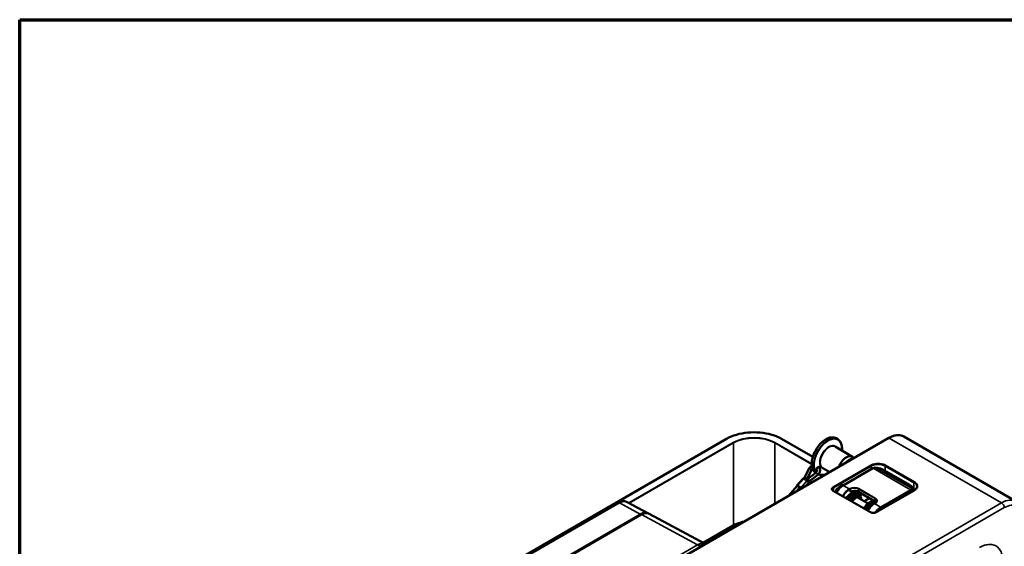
# Model space of a CAD drawing. Header units: millimetres. Extents: x 50 to 3176, y 50 to 2109.
# Tile 374 of 656: x 50 to 555, y 1839 to 2109. Entities that reach past the tile are written whole.
import ezdxf

# ---------------------------------------------------------------- set-up
doc = ezdxf.new("R2010")
doc.units = ezdxf.units.MM
doc.header["$LTSCALE"] = 10
for name, color, linetype, lineweight in [('Border (ISO)', 7, 'Continuous', 70), ('Visible (ISO)', 7, 'Continuous', 50), ('Visible Narrow (ISO)', 7, 'Continuous', 35)]:
    doc.layers.add(name, color=color, linetype=linetype, lineweight=lineweight)

# ---------------------------------------------------------------- blocks, each defined once
blk = doc.blocks.new('Borders Chauvet_A')
at = {"layer": 'Border (ISO)'}
for p, q in [((5, 210.9), (274.4, 210.9)), ((5, 5), (5, 210.9))]:
    blk.add_line(p, q, dxfattribs=at)

msp = doc.modelspace()

# ---------------------------------------------------------------- linework, layer by layer
at = {"layer": 'Visible (ISO)'}
for p, q in [((151.5347, 1743.5296), (412.4571, 1894.1732)), ((495.6353, 1894.6242), (248.148, 1751.7373)), ((440.6792, 1894.1732), (456.7236, 1884.91)), ((469.5137, 1893.9543), (468.6504, 1894.4527)), ((503.4353, 1895.3374), (560.9938, 1862.106)), ((477.11, 1885.0089), (468.1678, 1890.1717)), ((475.3599, 1883.2263), (475.5013, 1883.3079)), ((477.8408, 1884.3505), (477.6521, 1884.5636)), ((452.3823, 1874.2265), (454.6409, 1878.8705)), ((458.4867, 1878.5157), (458.6478, 1878.4227)), ((459.394, 1879.724), (459.3978, 1879.7218)), ((465.3903, 1877.1622), (461.8402, 1879.2119)), ((472.2191, 1870.2721), (487.5553, 1879.1264)), ((486.7076, 1880.8364), (486.7076, 1880.8361)), ((448.5642, 1870.1906), (451.7419, 1873.8149)), ((451.9947, 1873.7843), (452.3905, 1874.2359)), ((452.0955, 1873.7314), (453.7925, 1872.7516)), ((453.3222, 1873.0231), (453.6349, 1873.3798)), ((453.91, 1873.5394), (453.4119, 1872.9713)), ((453.6485, 1873.4004), (455.9898, 1878.2144)), ((458.3486, 1876.9431), (453.914, 1873.5432)), ((459.2613, 1875.7527), (454.942, 1872.4412)), ((493.4079, 1878.0407), (506.3726, 1870.5555)), ((444.2599, 1864.9625), (448.7432, 1870.076)), ((448.2999, 1867.295), (449.8711, 1869.0871)), ((450.6148, 1869.1273), (448.9178, 1870.1071)), ((450.1574, 1869.2595), (449.4142, 1868.4118)), ((449.8841, 1868.9477), (449.7943, 1868.9995)), ((454.642, 1871.7803), (453.1797, 1870.1124)), ((454.9439, 1872.4433), (454.5787, 1872.0268)), ((507.8785, 1868.8054), (507.8785, 1867.3249)), ((510.0403, 1869.6072), (510.0403, 1869.6071)), ((467.1706, 1867.5655), (486.2464, 1856.552)), ((478.4944, 1864.9518), (481.1112, 1866.4108)), ((478.7056, 1864.9414), (478.705, 1864.9411)), ((478.7378, 1864.9226), (478.7378, 1864.9218)), ((478.8124, 1864.8677), (478.8137, 1864.8682)), ((478.9967, 1864.0871), (482.1199, 1865.8284)), ((479.0385, 1864.5397), (479.0376, 1864.5401)), ((485.1123, 1861.0329), (479.4167, 1864.3213)), ((480.1327, 1866.9758), (488.6179, 1862.0768)), ((483.0498, 1862.2237), (485.7067, 1863.7576)), ((489.2194, 1856.552), (508.6491, 1867.7698)), ((304.1353, 1830.7682), (357.1529, 1861.3779)), ((361.5645, 1861.7738), (372.1529, 1856.08)), ((487.7194, 1862.5956), (485.1795, 1861.0771)), ((485.4359, 1861.0554), (485.4359, 1861.0546)), ((488.7086, 1862.0221), (487.2472, 1861.1484)), ((488.3058, 1860.9844), (488.6594, 1861.1886)), ((368.6505, 1855.3378), (315.2287, 1824.4946)), ((372.7726, 1855.7575), (401.5312, 1840.2931)), ((415.9305, 1849.7818), (400.4772, 1840.8598)), ((400.0592, 1840.6185), (400.0592, 1840.6185))]:
    msp.add_line(p, q, dxfattribs=at)
for centre, major_axis, ratio, start_param, end_param in [((473.9462, 1879.529), (3.1638, 5.4799), 0.57735027, 6.0925643, 8.11809484), ((475.3599, 1878.7128), (2.896, 5.0159), 0.57735027, 0.31031539, 1.26048094), ((475.5013, 1878.6312), (-2.8639, -4.9604), 0.57735027, 3.56195087, 4.29203076), ((475.3599, 1878.7128), (-2.7639, -4.7873), 0.57735027, 3.92699082, 4.29864926), ((452.3435, 1873.2875), (-0.6015, 0.5274), 0.26582528, 5.35451315, 6.28318531), ((453.0127, 1873.8078), (0.6297, -0.4182), 0.34841855, 2.16613062, 3.09480277), ((453.0127, 1873.8078), (0.6297, -0.4182), 0.34841855, 6.23639543, 8.44931593), ((454.4269, 1872.9913), (0.515, -0.55), 0.19293947, 2.23197089, 3.16064305), ((454.4269, 1872.9913), (0.515, -0.55), 0.19293947, 0.01905039, 2.23197089), ((449.1657, 1869.6632), (-0.6015, 0.5274), 0.26582528, 5.35451315, 7.02492609), ((449.3072, 1869.5815), (0.5639, -0.4944), 0.26582528, 0, 3.14159265), ((449.9781, 1867.9173), (-0.5639, 0.4944), 0.26582528, 5.05692113, 7.32940097), ((450.7214, 1868.765), (-0.5639, 0.4944), 0.26582528, 4.53488975, 6.28318531), ((450.8628, 1868.6834), (0.6015, -0.5274), 0.26582528, 1.58499238, 2.2129205), ((454.0405, 1872.3077), (0.6015, -0.5274), 0.26582528, 0, 2.2129205), ((471.117, 1865.649), (2.75, 4.7631), 0.57735027, 0.30712189, 1.62782521), ((475.5365, 1863.0974), (-1.55, -2.6847), 0.57735027, 3.88959518, 4.81368758), ((478.0113, 1865.751), (3, 0), 0.57735027, 0.78539816, 1.98898647), ((478.7378, 1864.5151), (-0.2435, 0.4367), 0.56718618, 5.50651333, 6.35097316), ((485.4359, 1860.648), (0.2566, -0.4291), 0.58733849, 1.11758512, 2.34716367), ((486.4966, 1860.8521), (3, 0), 0.57735027, 0.4532866, 0.78539816), ((491.6231, 1853.8098), (2.75, 4.7631), 0.57735027, 0.38189047, 1.18890586)]:
    msp.add_ellipse(centre, major_axis=major_axis, ratio=ratio, start_param=start_param, end_param=end_param, dxfattribs=at)
for points, knots in [([(440.6792, 1894.1732), (439.1976, 1895.0286), (437.4844, 1895.747), (433.76, 1896.8426), (431.7493, 1897.2197), (427.6248, 1897.5969), (425.5116, 1897.5969), (421.387, 1897.2197), (419.3763, 1896.8426), (415.6519, 1895.747), (413.9387, 1895.0286), (412.4571, 1894.1732)], [3.14159265, 3.14159265, 3.14159265, 3.14159265, 3.45575192, 3.45575192, 3.76991118, 3.76991118, 4.08407045, 4.08407045, 4.39822972, 4.39822972, 4.71238898, 4.71238898, 4.71238898, 4.71238898]), ([(458.1523, 1876.7926), (457.7002, 1877.1), (457.3154, 1877.5144), (456.6514, 1878.6137), (456.4056, 1879.3346), (456.1555, 1880.9664), (456.1562, 1881.8813), (456.4071, 1883.8039), (456.6576, 1884.8115), (457.3813, 1886.8162), (457.854, 1887.8128), (458.9735, 1889.6964), (459.6201, 1890.583), (461.0236, 1892.1583), (461.7803, 1892.8465), (463.3309, 1893.9546), (464.1246, 1894.3739), (465.6698, 1894.8952), (466.4219, 1894.9979), (467.6722, 1894.8792), (468.191, 1894.7179), (468.6504, 1894.4527)], [0.49623552, 0.49623552, 0.49623552, 0.49623552, 0.7619168, 0.7619168, 1.07799926, 1.07799926, 1.4006944, 1.4006944, 1.72389335, 1.72389335, 2.04653611, 2.04653611, 2.3689672, 2.3689672, 2.69167378, 2.69167378, 3.01493233, 3.01493233, 3.33722903, 3.33722903, 3.59537826, 3.59537826, 3.59537826, 3.59537826]), ([(469.5137, 1893.9543), (470.0619, 1893.6377), (470.5238, 1893.1735), (471.2363, 1891.994), (471.4821, 1891.2732), (471.7148, 1889.7551), (471.7294, 1888.9773), (471.6509, 1888.1607)], [3.595378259, 3.595378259, 3.595378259, 3.595378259, 3.903509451, 3.903509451, 4.219591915, 4.219591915, 4.497771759, 4.497771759, 4.497771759, 4.497771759]), ([(503.4353, 1895.3374), (503.0112, 1895.5823), (502.5537, 1895.769), (501.5907, 1896.0209), (501.0853, 1896.0862), (500.0439, 1896.0977), (499.5078, 1896.044), (498.4181, 1895.8237), (497.8646, 1895.6571), (496.7515, 1895.2181), (496.192, 1894.9456), (495.6353, 1894.6242)], [3.926990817, 3.926990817, 3.926990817, 3.926990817, 4.08407045, 4.08407045, 4.241150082, 4.241150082, 4.398229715, 4.398229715, 4.555309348, 4.555309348, 4.71238898, 4.71238898, 4.71238898, 4.71238898]), ([(454.6409, 1878.8705), (454.7584, 1879.1121), (454.9144, 1879.3362), (455.2909, 1879.7437), (455.5137, 1879.9254), (455.9156, 1880.1719), (456.0831, 1880.2554), (456.2562, 1880.3235)], [5.980300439, 5.980300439, 5.980300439, 5.980300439, 6.314497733, 6.314497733, 6.661897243, 6.661897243, 6.888899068, 6.888899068, 6.888899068, 6.888899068]), ([(455.9898, 1878.2144), (456.0294, 1878.2959), (456.0839, 1878.3808), (456.2192, 1878.5432), (456.2994, 1878.6209), (456.4596, 1878.7456), (456.5361, 1878.7956), (456.6159, 1878.8392)], [5.980300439, 5.980300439, 5.980300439, 5.980300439, 6.252798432, 6.252798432, 6.519123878, 6.519123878, 6.728239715, 6.728239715, 6.728239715, 6.728239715]), ([(458.6478, 1878.4227), (458.7316, 1878.3743), (458.7918, 1878.3182), (458.8826, 1878.1922), (458.9128, 1878.1205), (458.9412, 1877.9444), (458.9378, 1877.8388), (458.8809, 1877.621), (458.8363, 1877.5142), (458.7108, 1877.3064), (458.6327, 1877.2057), (458.4814, 1877.0524), (458.4173, 1876.9958), (458.3486, 1876.9431)], [1.57079633, 1.57079633, 1.57079633, 1.57079633, 1.91374942, 1.91374942, 2.27690442, 2.27690442, 2.64005942, 2.64005942, 2.93712336, 2.93712336, 3.21338126, 3.21338126, 3.38657132, 3.38657132, 3.38657132, 3.38657132]), ([(460.2977, 1878.6811), (460.3114, 1878.7095), (460.3243, 1878.738), (460.3884, 1878.8913), (460.4232, 1879.0162), (460.4578, 1879.2654), (460.4542, 1879.3865), (460.4041, 1879.605), (460.3556, 1879.6985), (460.2175, 1879.8379), (460.1284, 1879.8817), (459.935, 1879.9101), (459.836, 1879.902), (459.6303, 1879.8464), (459.5256, 1879.8011), (459.3013, 1879.6702), (459.1834, 1879.5814), (458.9522, 1879.365), (458.8421, 1879.2369), (458.6588, 1878.9669), (458.5863, 1878.8276), (458.4885, 1878.5552), (458.4631, 1878.4243), (458.4628, 1878.1837), (458.488, 1878.0763), (458.5375, 1877.9877), (458.5805, 1877.9106), (458.6413, 1877.8491), (458.7745, 1877.7723), (458.8399, 1877.75), (458.9114, 1877.7389)], [-0.520886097, -0.520886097, -0.520886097, -0.520886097, -0.511111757, -0.511111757, -0.468698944, -0.468698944, -0.422733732, -0.422733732, -0.374022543, -0.374022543, -0.324401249, -0.324401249, -0.281818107, -0.281818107, -0.241106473, -0.241106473, -0.19499137, -0.19499137, -0.144873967, -0.144873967, -0.095855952, -0.095855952, -0.047915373, -0.047915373, 0, 0, 0, 0.041670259, 0.041670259, 0.073367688, 0.073367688, 0.073367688, 0.073367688]), ([(459.3978, 1879.7218), (459.6223, 1879.5921), (459.8244, 1879.4223), (460.1393, 1879.0311), (460.2568, 1878.8144), (460.4076, 1878.3535), (460.4409, 1878.1099), (460.427, 1877.6087), (460.3744, 1877.3515), (460.1873, 1876.8414), (460.0463, 1876.5904), (459.6984, 1876.1345), (459.4916, 1875.9293), (459.2613, 1875.7527)], [1.57079633, 1.57079633, 1.57079633, 1.57079633, 1.87183215, 1.87183215, 2.15216831, 2.15216831, 2.43327825, 2.43327825, 2.73427006, 2.73427006, 3.06093713, 3.06093713, 3.38657132, 3.38657132, 3.38657132, 3.38657132]), ([(487.5553, 1879.1264), (487.557, 1879.1274), (487.5587, 1879.1284), (487.562, 1879.1303), (487.5637, 1879.1313), (487.5671, 1879.1332), (487.5688, 1879.1342), (487.5722, 1879.1361), (487.5739, 1879.1371), (487.5772, 1879.139), (487.5789, 1879.14), (487.5806, 1879.1409)], [0, 0, 0, 0, 0.00142817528, 0.00142817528, 0.00285635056, 0.00285635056, 0.00428452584, 0.00428452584, 0.00571270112, 0.00571270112, 0.00714087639, 0.00714087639, 0.00714087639, 0.00714087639]), ([(487.5806, 1879.1409), (487.7822, 1879.2557), (488.0125, 1879.3351), (488.507, 1879.421), (488.7778, 1879.4252), (489.05, 1879.3971)], [0, 0, 0, 0, 0.082503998, 0.082503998, 0.169050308, 0.169050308, 0.169050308, 0.169050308]), ([(489.3317, 1879.3623), (489.3127, 1879.365), (489.2938, 1879.3676), (489.256, 1879.3727), (489.2372, 1879.3752), (489.1995, 1879.38), (489.1807, 1879.3823), (489.1432, 1879.3868), (489.1245, 1879.389), (489.0872, 1879.3931), (489.0686, 1879.3951), (489.05, 1879.3971)], [2.5090803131, 2.5090803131, 2.5090803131, 2.5090803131, 2.5286017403, 2.5286017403, 2.5481231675, 2.5481231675, 2.5676445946, 2.5676445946, 2.5871660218, 2.5871660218, 2.606687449, 2.606687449, 2.606687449, 2.606687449]), ([(489.3317, 1879.3623), (489.8694, 1879.2853), (490.4306, 1879.169), (491.4851, 1878.8793), (491.9938, 1878.7049), (492.7979, 1878.3653), (493.1212, 1878.2062), (493.4079, 1878.0407)], [0, 0, 0, 0, 0.168034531, 0.168034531, 0.328744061, 0.328744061, 0.449220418, 0.449220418, 0.449220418, 0.449220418]), ([(465.3233, 1877.2009), (464.5503, 1876.6498), (463.7599, 1876.2328), (462.2178, 1875.7126), (461.4658, 1875.6098), (460.3364, 1875.7171), (459.9242, 1875.8245), (459.5454, 1875.9967)], [5.834577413, 5.834577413, 5.834577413, 5.834577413, 6.15652498, 6.15652498, 6.478821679, 6.478821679, 6.680796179, 6.680796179, 6.680796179, 6.680796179]), ([(466.6575, 1868.2087), (466.6595, 1868.1454), (466.6748, 1868.0804), (466.7364, 1867.952), (466.7782, 1867.8897), (466.9162, 1867.7377), (467.0311, 1867.6461), (467.1706, 1867.5655)], [0, 0, 0, 0, 0.052126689, 0.052126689, 0.095937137, 0.095937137, 0.159111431, 0.159111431, 0.159111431, 0.159111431]), ([(468.9634, 1866.8168), (469.1317, 1867.1125), (469.3138, 1867.4006), (469.701, 1867.9545), (469.9061, 1868.2204), (470.3342, 1868.7233), (470.5574, 1868.9604), (471.0164, 1869.4001), (471.2524, 1869.6027), (471.7316, 1869.9682), (471.9749, 1870.1311), (472.2191, 1870.2721)], [5.487582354, 5.487582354, 5.487582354, 5.487582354, 5.646702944, 5.646702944, 5.805823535, 5.805823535, 5.964944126, 5.964944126, 6.124064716, 6.124064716, 6.283185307, 6.283185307, 6.283185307, 6.283185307]), ([(506.3726, 1870.5555), (506.7404, 1870.3432), (507.0555, 1870.1157), (507.5381, 1869.6568), (507.7127, 1869.4197), (507.8527, 1869.0566), (507.8785, 1868.9297), (507.8785, 1868.8054)], [0, 0, 0, 0, 0.154569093, 0.154569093, 0.309563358, 0.309563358, 0.390724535, 0.390724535, 0.390724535, 0.390724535]), ([(508.6491, 1867.7698), (509.0139, 1867.9805), (509.3199, 1868.2248), (509.7658, 1868.7293), (509.9133, 1868.994), (510.0186, 1869.3714), (510.0368, 1869.4894), (510.0403, 1869.6071)], [0, 0, 0, 0, 0.158781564, 0.158781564, 0.315594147, 0.315594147, 0.387079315, 0.387079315, 0.387079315, 0.387079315]), ([(473.9364, 1863.6592), (474.1346, 1864.0108), (474.3648, 1864.3517), (474.9149, 1865.0385), (475.2522, 1865.3808), (475.9473, 1865.9376), (476.3118, 1866.1629), (477.0554, 1866.488), (477.4468, 1866.5848), (478.1689, 1866.6027), (478.5141, 1866.5342), (478.8658, 1866.3673), (478.9134, 1866.3423), (478.9599, 1866.3155)], [0.170268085, 0.170268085, 0.170268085, 0.170268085, 0.291358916, 0.291358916, 0.436641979, 0.436641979, 0.579145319, 0.579145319, 0.727877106, 0.727877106, 0.868605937, 0.868605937, 0.891152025, 0.891152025, 0.891152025, 0.891152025]), ([(474.6432, 1863.2511), (474.673, 1863.3043), (474.7034, 1863.3571), (474.9806, 1863.8245), (475.2744, 1864.2218), (475.9024, 1864.9144), (476.2432, 1865.2208), (476.9565, 1865.7226), (477.3387, 1865.9179), (478.0855, 1866.1588), (478.4607, 1866.2101), (479.1152, 1866.1491), (479.4051, 1866.0577), (479.6568, 1865.9124)], [0.653370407, 0.653370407, 0.653370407, 0.653370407, 0.671655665, 0.671655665, 0.816586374, 0.816586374, 0.95839157, 0.95839157, 1.105321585, 1.105321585, 1.250295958, 1.250295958, 1.372563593, 1.372563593, 1.372563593, 1.372563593]), ([(475.3512, 1862.8424), (475.3745, 1862.884), (475.3982, 1862.9253), (475.6643, 1863.3785), (475.9507, 1863.7757), (476.5749, 1864.4751), (476.9194, 1864.7859), (477.3644, 1865.1029), (477.4573, 1865.1646), (477.5985, 1865.2519), (477.6465, 1865.2803), (477.8392, 1865.3901), (477.9854, 1865.4628), (478.5153, 1865.6867), (478.9081, 1865.7744), (479.4753, 1865.7785), (479.669, 1865.7568), (479.8546, 1865.7102)], [0.654715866, 0.654715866, 0.654715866, 0.654715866, 0.669028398, 0.669028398, 0.812604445, 0.812604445, 0.955911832, 0.955911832, 0.993208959, 0.993208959, 1.012270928, 1.012270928, 1.069553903, 1.069553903, 1.219334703, 1.219334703, 1.298050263, 1.298050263, 1.298050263, 1.298050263]), ([(476.0572, 1862.4348), (476.0828, 1862.4803), (476.1089, 1862.5255), (476.3756, 1862.9765), (476.6598, 1863.3664), (477.2826, 1864.0672), (477.631, 1864.3846), (478.1544, 1864.754), (478.3228, 1864.8584), (478.4923, 1864.949)], [0.652570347, 0.652570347, 0.652570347, 0.652570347, 0.668240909, 0.668240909, 0.809953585, 0.809953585, 0.955053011, 0.955053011, 1.021957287, 1.021957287, 1.021957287, 1.021957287]), ([(478.9781, 1864.0756), (478.7164, 1863.9371), (478.4444, 1863.7478), (477.9358, 1863.2994), (477.6922, 1863.039), (477.2703, 1862.5014), (477.0834, 1862.2218), (476.9228, 1861.935)], [0, 0, 0, 0, 0.112017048, 0.112017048, 0.220235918, 0.220235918, 0.319041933, 0.319041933, 0.319041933, 0.319041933]), ([(478.7378, 1864.9234), (478.6911, 1864.9487), (478.6445, 1864.9648), (478.6014, 1864.9689), (478.5956, 1864.9695), (478.5899, 1864.9698), (478.5844, 1864.9699), (478.5467, 1864.9707), (478.5162, 1864.9619), (478.4923, 1864.949)], [-0.2405096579, -0.2405096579, -0.2405096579, -0.2405096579, -0.2207154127, -0.2207154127, -0.2207154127, -0.2180311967, -0.2180311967, -0.2180311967, -0.1997393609, -0.1997393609, -0.1997393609, -0.1997393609]), ([(478.7741, 1864.8992), (478.8065, 1864.8754), (478.871, 1864.8189), (478.9579, 1864.7065), (479.028, 1864.5765), (479.0743, 1864.438), (479.0905, 1864.304), (479.0742, 1864.1906), (479.0333, 1864.1162), (478.9961, 1864.086), (478.9777, 1864.0764)], [0, 0, 0, 0, 0.1, 0.2, 0.3, 0.4, 0.5, 0.6, 0.7, 0.775606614, 0.775606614, 0.775606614, 0.775606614]), ([(479.1533, 1865.155), (479.1526, 1865.1548), (479.1519, 1865.1545), (479.1512, 1865.1543), (479.1481, 1865.1532), (479.1449, 1865.1521), (479.1417, 1865.1509)], [0.76156501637, 0.76156501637, 0.76156501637, 0.76156501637, 0.7625, 0.7625, 0.7625, 0.76677888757, 0.76677888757, 0.76677888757, 0.76677888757]), ([(479.7598, 1864.1232), (479.7568, 1864.1361), (479.7537, 1864.149), (479.7243, 1864.2669), (479.6918, 1864.3648), (479.6541, 1864.4536)], [0.9339506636, 0.9339506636, 0.9339506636, 0.9339506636, 0.9397504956, 0.9397504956, 0.9878634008, 0.9878634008, 0.9878634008, 0.9878634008]), ([(480.4675, 1863.7146), (480.4609, 1863.7424), (480.4539, 1863.7697), (480.384, 1864.0221), (480.2907, 1864.212), (480.1036, 1864.4592), (480.0181, 1864.5405), (479.9233, 1864.6038)], [0.935562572, 0.935562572, 0.935562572, 0.935562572, 0.948106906, 0.948106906, 1.054029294, 1.054029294, 1.129219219, 1.129219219, 1.129219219, 1.129219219]), ([(480.8463, 1865.1183), (480.9058, 1865.0533), (480.9615, 1864.9844), (481.1911, 1864.6641), (481.325, 1864.3724), (481.4931, 1863.7587), (481.5345, 1863.4344), (481.537, 1863.0971)], [0.084761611, 0.084761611, 0.084761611, 0.084761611, 0.120999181, 0.120999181, 0.24587553, 0.24587553, 0.361639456, 0.361639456, 0.361639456, 0.361639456]), ([(361.5387, 1861.7875), (361.2858, 1861.9206), (361.0156, 1862.0209), (360.4479, 1862.1556), (360.1499, 1862.1878), (359.5486, 1862.1852), (359.2453, 1862.1507), (358.6404, 1862.023), (358.3387, 1861.9299), (357.7416, 1861.6919), (357.4462, 1861.5472), (357.1552, 1861.3793)], [5.520290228, 5.520290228, 5.520290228, 5.520290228, 5.668833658, 5.668833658, 5.822433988, 5.822433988, 5.976034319, 5.976034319, 6.129634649, 6.129634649, 6.282826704, 6.282826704, 6.282826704, 6.282826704]), ([(482.9486, 1858.456), (482.9862, 1858.5334), (483.0251, 1858.6101), (483.2858, 1859.1022), (483.5488, 1859.5011), (484.1287, 1860.2195), (484.455, 1860.5449), (484.9175, 1860.9029), (485.0467, 1860.993), (485.1768, 1861.0738)], [0.656359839, 0.656359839, 0.656359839, 0.656359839, 0.682078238, 0.682078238, 0.823465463, 0.823465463, 0.968916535, 0.968916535, 1.024098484, 1.024098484, 1.024098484, 1.024098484]), ([(483.6568, 1858.0472), (483.6911, 1858.118), (483.7266, 1858.1883), (483.9859, 1858.6834), (484.2527, 1859.0926), (484.8342, 1859.8089), (485.1542, 1860.126), (485.5496, 1860.4359), (485.6172, 1860.4862), (485.8899, 1860.6781), (486.0994, 1860.8007), (486.669, 1861.062), (487.0371, 1861.1518), (487.6889, 1861.1553), (487.9894, 1861.0887), (488.2501, 1860.9519)], [0.658519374, 0.658519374, 0.658519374, 0.658519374, 0.682065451, 0.682065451, 0.826208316, 0.826208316, 0.968954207, 0.968954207, 0.998103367, 0.998103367, 1.085896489, 1.085896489, 1.235834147, 1.235834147, 1.365636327, 1.365636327, 1.365636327, 1.365636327]), ([(484.3631, 1857.6394), (484.4036, 1857.7233), (484.4457, 1857.8065), (484.715, 1858.3138), (484.9866, 1858.7199), (485.5709, 1859.4304), (485.8899, 1859.7455), (486.5566, 1860.2605), (486.9125, 1860.4614), (487.4795, 1860.6662), (487.6979, 1860.7178), (487.9124, 1860.7379)], [0.65717076, 0.65717076, 0.65717076, 0.65717076, 0.685049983, 0.685049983, 0.82950035, 0.82950035, 0.971746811, 0.971746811, 1.118415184, 1.118415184, 1.208582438, 1.208582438, 1.208582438, 1.208582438]), ([(484.9297, 1857.3123), (484.9973, 1857.4374), (485.0674, 1857.5614), (485.4923, 1858.2802), (485.9001, 1858.842), (486.7873, 1859.8412), (487.2665, 1860.2784), (487.9394, 1860.7603), (488.1224, 1860.8785), (488.3058, 1860.9844)], [5.448903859, 5.448903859, 5.448903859, 5.448903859, 5.515486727, 5.515486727, 5.839362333, 5.839362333, 6.163667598, 6.163667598, 6.283185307, 6.283185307, 6.283185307, 6.283185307]), ([(485.3987, 1861.0745), (485.3643, 1861.0891), (485.2963, 1861.1086), (485.2232, 1861.0995), (485.1864, 1861.0814), (485.1761, 1861.075)], [0, 0, 0, 0, 0.1, 0.2, 0.242107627, 0.242107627, 0.242107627, 0.242107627]), ([(485.7689, 1860.5916), (485.7669, 1860.599), (485.7648, 1860.6065), (485.7626, 1860.6141), (485.7528, 1860.6468), (485.7375, 1860.6905), (485.7124, 1860.7414), (485.7046, 1860.7571), (485.6958, 1860.7736), (485.6861, 1860.7904), (485.6615, 1860.833), (485.6295, 1860.8801), (485.5893, 1860.9256), (485.5838, 1860.9319), (485.5781, 1860.9381), (485.5723, 1860.9443), (485.5292, 1860.9899), (485.4826, 1861.0277), (485.4359, 1861.0562)], [-0.0804281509, -0.0804281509, -0.0804281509, -0.0804281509, -0.0746987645, -0.0746987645, -0.0746987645, -0.0498017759, -0.0498017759, -0.0498017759, -0.0420792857, -0.0420792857, -0.0420792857, -0.0225785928, -0.0225785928, -0.0225785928, -0.0198942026, -0.0198942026, -0.0198942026, -0.0000986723, -0.0000986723, -0.0000986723, -0.0000986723]), ([(488.6594, 1861.1886), (488.77, 1861.2524), (488.871, 1861.3208), (489.0511, 1861.464), (489.1303, 1861.5388), (489.2655, 1861.6919), (489.3214, 1861.7702), (489.41, 1861.9277), (489.4427, 1862.0068), (489.486, 1862.1645), (489.4966, 1862.2432), (489.4966, 1862.3218)], [0, 0, 0, 0, 0.157079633, 0.157079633, 0.314159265, 0.314159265, 0.471238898, 0.471238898, 0.628318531, 0.628318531, 0.785398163, 0.785398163, 0.785398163, 0.785398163]), ([(368.6536, 1855.3394), (368.943, 1855.5064), (369.2343, 1855.6488), (369.8158, 1855.8806), (370.1062, 1855.9699), (370.6794, 1856.0909), (370.9623, 1856.1226), (371.5141, 1856.1249), (371.783, 1856.0954), (372.2815, 1855.9771), (372.5124, 1855.8922), (372.7289, 1855.7804)], [4.712858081, 4.712858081, 4.712858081, 4.712858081, 4.865942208, 4.865942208, 5.019554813, 5.019554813, 5.173167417, 5.173167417, 5.326780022, 5.326780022, 5.470623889, 5.470623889, 5.470623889, 5.470623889]), ([(486.2464, 1856.552), (486.3818, 1856.4739), (486.5437, 1856.4038), (486.8978, 1856.2934), (487.0944, 1856.2518), (487.5025, 1856.2027), (487.7193, 1856.1956), (488.1435, 1856.2182), (488.3561, 1856.2486), (488.7466, 1856.3422), (488.9294, 1856.4064), (489.1326, 1856.5042), (489.1772, 1856.5277), (489.2194, 1856.552)], [0, 0, 0, 0, 0.061241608, 0.061241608, 0.123098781, 0.123098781, 0.186653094, 0.186653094, 0.250967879, 0.250967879, 0.314920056, 0.314920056, 0.333998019, 0.333998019, 0.333998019, 0.333998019]), ([(421.4848, 1851.8133), (420.8853, 1851.6892), (420.2996, 1851.5431), (418.329, 1850.9634), (417.0405, 1850.4227), (415.9305, 1849.7818)], [4.271296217, 4.271296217, 4.271296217, 4.271296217, 4.398229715, 4.398229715, 4.71238898, 4.71238898, 4.71238898, 4.71238898])]:
    msp.add_open_spline(points, degree=3, knots=knots, dxfattribs=at)
for points in [[(468.8483, 1866.5969), (468.8841, 1866.6716), (468.9225, 1866.745), (468.9634, 1866.8168)], [(475.89, 1866.8125), (476.1325, 1867.0248), (476.4694, 1867.2508), (476.793, 1867.3338)], [(478.9326, 1864.7365), (478.9323, 1864.7365), (478.932, 1864.7364), (478.9316, 1864.7363)], [(478.9599, 1866.3155), (479.0762, 1866.2483), (479.1869, 1866.1686), (479.2892, 1866.0774)], [(479.6568, 1865.9124), (479.7445, 1865.8618), (479.8288, 1865.8042), (479.9087, 1865.7404)], [(486.7365, 1860.9464), (486.7362, 1860.9464), (486.736, 1860.9464), (486.7357, 1860.9464)], [(372.1545, 1856.0792), (372.154, 1856.0795), (372.1534, 1856.0797), (372.1529, 1856.08)], [(372.1545, 1856.0791), (372.2445, 1856.0307), (372.3319, 1855.9774), (372.4163, 1855.9195)]]:
    msp.add_open_spline(points, degree=3, dxfattribs=at)
at = {"layer": 'Visible Narrow (ISO)'}
for p, q in [((412.5321, 1894.1658), (151.6097, 1743.5222)), ((495.9353, 1894.5945), (248.448, 1751.7076)), ((456.7109, 1884.8666), (440.6042, 1894.1658)), ((553.4938, 1861.363), (495.9353, 1894.5945)), ((362.3462, 1861.3534), (415.8555, 1892.247)), ((415.9616, 1892.0633), (362.5659, 1861.2353)), ((415.9616, 1849.8504), (415.9616, 1892.0633)), ((437.1748, 1892.0633), (437.1748, 1860.8719)), ((456.1938, 1881.0826), (437.1748, 1892.0633)), ((437.2808, 1892.247), (456.1877, 1881.3311)), ((466.9956, 1869.4666), (486.4253, 1880.6844)), ((486.6728, 1880.2607), (467.243, 1869.043)), ((487.6553, 1879.1165), (472.3191, 1870.2622)), ((486.6728, 1880.2607), (486.6728, 1878.6169)), ((506.8179, 1868.053), (487.6553, 1879.1165)), ((489.0741, 1879.3789), (507.6351, 1868.6627)), ((508.5766, 1871.6964), (493.7428, 1880.2607)), ((493.7428, 1877.8474), (493.7428, 1880.2607)), ((493.9902, 1880.6844), (508.8241, 1872.1201)), ((452.0955, 1873.7314), (448.9178, 1870.1071)), ((464.1873, 1876.4676), (464.1631, 1876.4816)), ((464.3814, 1876.6005), (464.3994, 1876.5901)), ((506.3173, 1870.5631), (493.3526, 1878.0482)), ((450.6148, 1869.1273), (453.7925, 1872.7516)), ((467.2898, 1867.4967), (467.243, 1869.043)), ((472.3191, 1870.2622), (475.395, 1868.4863)), ((475.395, 1868.4863), (475.7486, 1868.6904)), ((475.89, 1868.4455), (475.5365, 1868.2414)), ((475.89, 1866.8125), (475.89, 1868.4455)), ((480.1327, 1868.4455), (480.1327, 1866.9758)), ((488.6179, 1863.5465), (480.1327, 1868.4455)), ((480.2741, 1868.6904), (488.7594, 1863.7915)), ((507.8379, 1867.3014), (507.8379, 1868.5632)), ((508.5766, 1871.6964), (508.4545, 1867.6575)), ((486.0715, 1856.5347), (466.9956, 1867.5482)), ((476.793, 1867.3338), (475.89, 1866.8125)), ((478.7378, 1864.9226), (481.2564, 1866.327)), ((482.9912, 1862.2575), (485.6481, 1863.7915)), ((483.6682, 1864.6896), (483.6682, 1864.9346)), ((488.6179, 1862.0768), (488.6179, 1863.5465)), ((508.8241, 1867.7525), (489.3943, 1856.5347)), ((491.4817, 1859.1987), (506.8179, 1868.053)), ((506.9593, 1867.808), (491.6231, 1858.9537)), ((506.9835, 1866.8082), (506.9835, 1867.822)), ((357.6405, 1861.3354), (304.623, 1830.7257)), ((306.0065, 1718.4761), (553.4938, 1861.363)), ((554.908, 1858.9136), (307.4207, 1716.0267)), ((357.6405, 1861.3354), (368.2258, 1855.6433)), ((485.4366, 1861.0558), (487.8681, 1862.5097)), ((488.7594, 1861.1787), (488.4058, 1860.9745)), ((488.4058, 1860.9745), (491.4817, 1859.1987)), ((314.8448, 1824.8241), (368.2259, 1855.6433)), ((368.4411, 1855.2742), (315.0603, 1824.4548)), ((368.8456, 1855.3207), (315.4237, 1824.4776)), ((368.8456, 1855.3207), (397.6225, 1839.8465)), ((355.4482, 1848.2662), (355.4482, 1848.2662)), ((400.4317, 1840.8843), (415.9616, 1849.8504)), ((351.078, 1845.743), (351.078, 1845.743)), ((343.2123, 1808.4339), (397.6225, 1839.8465)), ((399.965, 1840.6148), (399.9651, 1840.6149))]:
    msp.add_line(p, q, dxfattribs=at)
for centre, major_axis, ratio, start_param, end_param in [((412.5321, 1894.0433), (-0.075, 0.1299), 0.57735027, 5.49778714, 6.28318531), ((426.5682, 1886.0621), (19.85, 0), 0.57735027, 0.78539816, 2.35619449), ((426.5682, 1886.0621), (-15.15, 0), 0.57735027, 3.92699082, 5.49778714), ((426.5682, 1885.9396), (-15, 0), 0.57735027, 3.92699082, 5.49778714), ((440.6042, 1894.0433), (0.075, 0.1299), 0.57735027, 0, 0.78539816), ((463.5122, 1885.5531), (5.1382, 8.8996), 0.57735027, 0, 3.0975197), ((464.3755, 1885.0547), (-5.1382, -8.8996), 0.57735027, 3.14159265, 6.0833772), ((464.512, 1884.9758), (5.0641, 8.7713), 0.57735027, 5.38720788, 9.20649482), ((464.5293, 1884.9659), (-5.0186, -8.6925), 0.57735027, 2.25288486, 6.06401584), ((495.9353, 1894.1046), (-0.3, 0.5196), 0.57735027, 5.49778714, 6.28318531), ((495.9353, 1882.347), (7.5, 12.9904), 0.57735027, 0, 0.78539816), ((415.8555, 1892.1246), (-0.075, 0.1299), 0.57735027, 3.92699082, 5.49778714), ((437.2808, 1892.1246), (-0.075, -0.1299), 0.57735027, 3.92699082, 5.49778714), ((464.8626, 1884.7734), (3.2632, 5.6521), 0.57735027, 6.03572233, 9.67224094), ((465.004, 1884.6918), (3.1638, 5.4799), 0.57735027, 0, 3.14159265), ((455.3153, 1878.5424), (0.6745, -0.328), 0.42593406, 0, 3.14159265), ((459.0228, 1879.0723), (-0.375, -0.6495), 0.57735027, 5.7683712, 6.28318531), ((459.0228, 1879.0723), (0.375, 0.6495), 0.57735027, 0, 0.01013945), ((486.4253, 1880.3986), (-0.175, 0.3031), 0.57735027, 3.94444489, 5.49778693), ((487.6553, 1878.9532), (-0.1, 0.1732), 0.57735027, 5.49778714, 6.28318531), ((487.6795, 1878.9671), (-0.0989, 0.1738), 0.5814583, 5.50138317, 6.28318531), ((487.6553, 1875.034), (-2.5, -4.3301), 0.57735027, 3.91984994, 3.92699082), ((489.0294, 1879.1981), (0.0206, 0.1989), 0.33397659, 5.88537807, 6.28318531), ((489.8619, 1878.1455), (2.8708, -0.7104), 0.36516083, 1.84011751, 1.93772662), ((489.3034, 1879.1643), (0.0283, 0.198), 0.2477034, 5.89672833, 6.28318531), ((489.9573, 1877.3938), (4.7857, -1.0731), 0.36910853, 0.86805122, 1.78057289), ((493.9902, 1880.3986), (-0.175, -0.3031), 0.57735027, 3.92698808, 5.48033303), ((458.8049, 1876.3479), (0.4563, -0.5952), 0.1178604, 0, 3.14159265), ((464.512, 1884.9758), (-5.0641, -8.7713), 0.57735027, 0.03852959, 0.89597742), ((464.5293, 1884.9659), (-5.0186, -8.6925), 0.57735027, 0.03901548, 0.8887078), ((493.3079, 1877.8675), (0.1, 0.1732), 0.57735027, 0, 0.46367934), ((466.9956, 1869.1809), (0.175, -0.3031), 0.57735027, 0.80285235, 2.35618543), ((472.3191, 1864.955), (-3.25, -5.6292), 0.57735027, 3.92699082, 4.72259402), ((475.395, 1863.1791), (3.25, 5.6292), 0.57735027, 0.78539816, 1.6190441), ((472.3191, 1870.0989), (-0.1, 0.1732), 0.57735027, 5.49778714, 6.28318531), ((475.5365, 1863.0974), (3.15, 5.456), 0.57735027, 0.78539816, 1.62057702), ((475.395, 1868.323), (0.1, -0.1732), 0.57735027, 0.78539816, 2.35619449), ((478.0113, 1867.384), (-3.2, 0), 0.57735027, 3.92699082, 5.49778714), ((475.7486, 1868.5271), (-0.1, 0.1732), 0.57735027, 3.92699082, 5.49778714), ((478.0113, 1867.2207), (-3, 0), 0.57735027, 3.92699082, 5.49778714), ((480.2741, 1868.5271), (-0.1, -0.1732), 0.57735027, 3.92699082, 5.49778714), ((506.2726, 1870.3823), (0.1, 0.1732), 0.57735027, 6.28318379, 6.74687053), ((502.9187, 1869.9101), (4.7881, -1.0732), 0.36884804, 6.2382438, 7.150682), ((504.8199, 1869.508), (2.8757, -0.7115), 0.36514688, 6.14919942, 6.24664892), ((507.5904, 1868.4819), (-0.1655, 0.1123), 0.92260619, 3.6381889, 5.04063309), ((507.6395, 1868.5779), (0.1884, -0.0671), 0.93032863, 0.28742946, 1.66366357), ((504.7834, 1869.3227), (3.0672, -0.7153), 0.37977702, 6.14700883, 6.24476973), ((508.8241, 1871.8343), (0.175, 0.3031), 0.57735027, 0.78539792, 2.33874041), ((466.9956, 1867.2624), (0.175, 0.3031), 0.57735027, 0, 0.78539927), ((469.1371, 1866.7178), (-0.1738, 0.099), 0.00833203, 0, 0.95529145), ((478.7256, 1864.5218), (0.2328, -0.4284), 0.59112299, 2.25666019, 2.3628165), ((485.7895, 1863.4649), (3, 0), 0.57735027, 2.25602707, 2.35620054), ((488.7594, 1863.6282), (0.1, 0.1732), 0.57735027, 0.78539816, 2.35619449), ((486.4966, 1862.3218), (3, 0), 0.57735027, 0, 0.78539816), ((486.4966, 1862.4851), (3.2, 0), 0.57735027, 5.49778714, 7.06858347), ((506.8179, 1863.9705), (2.5, 4.3301), 0.57735027, 0.77825668, 0.78539816), ((506.8179, 1867.8897), (-0.1, 0.1732), 0.57735027, 3.92697547, 5.49778714), ((506.8421, 1867.9036), (-0.0989, 0.1738), 0.5814583, 3.93066971, 5.50138185), ((506.9593, 1863.8889), (-2.4, -4.1569), 0.57735027, 3.91984995, 3.92699082), ((508.8241, 1867.4667), (-0.175, 0.3031), 0.57735027, 5.4977821, 6.28318531), ((553.4938, 1849.1156), (7.5, 12.9904), 0.57735027, 0, 0.78539816), ((357.6529, 1860.5119), (-0.5, 0.866), 0.5773244, 5.5152193, 6.28315812), ((357.6529, 1854.7974), (3.9732, 6.9422), 0.57734752, 0.01526975, 0.78322423), ((488.4058, 1855.6673), (-3.25, -5.6292), 0.57735027, 3.92699082, 4.76063675), ((485.424, 1860.6535), (0.2411, -0.4248), 0.60393829, 2.35309864, 2.45912543), ((488.4058, 1860.8112), (-0.1, 0.1732), 0.57735027, 5.49778714, 6.28318531), ((491.4817, 1853.8914), (3.25, 5.6292), 0.57735027, 0.78539816, 1.47517049), ((488.7594, 1861.0154), (-0.1, 0.1732), 0.57735027, 5.49778714, 6.28318531), ((491.6231, 1853.8098), (3.15, 5.456), 0.57735027, 0.78539819, 1.41790227), ((491.4817, 1859.0354), (0.1, -0.1732), 0.57735027, 0.7853958, 2.35619449), ((553.4938, 1859.7301), (-1, 1.7321), 0.57735027, 3.92699082, 5.49778714), ((554.908, 1848.2991), (6.5, 11.2583), 0.57735027, 5.49778714, 7.06858347), ((368.229, 1855.3966), (-0.15, 0.2598), 0.57731775, 3.92700125, 5.51199041), ((368.4414, 1848.9886), (3.8492, 6.667), 0.57734977, 0.55396719, 0.78545493), ((368.8506, 1854.9913), (-0.2, 0.3464), 0.57732599, 5.51535926, 6.28310983), ((368.8489, 1848.7841), (3.9906, 6.9361), 0.57719113, 0.01657552, 0.78437399), ((368.442, 1848.9907), (3.8481, 6.665), 0.57734977, 0.38964112, 0.38964679), ((486.0715, 1856.2489), (0.175, 0.3031), 0.57735027, 0.0000433, 0.78539161), ((491.6231, 1853.8098), (3.15, 5.456), 0.57735027, 1.4411223, 1.44114031), ((489.3943, 1856.2489), (-0.175, 0.3031), 0.57735027, 5.49778602, 6.28308779), ((415.8555, 1849.9117), (0.075, -0.1299), 0.57735027, 0, 0.78539816), ((426.5682, 1843.7267), (15, 0), 0.57735027, 1.90494262, 2.35619449), ((397.6285, 1839.3532), (-0.3, 0.5196), 0.57732378, 3.92697678, 5.51195281), ((398.0529, 1833.0674), (3.6995, 6.4074), 0.57734432, 0.25718124, 0.7854534)]:
    msp.add_ellipse(centre, major_axis=major_axis, ratio=ratio, start_param=start_param, end_param=end_param, dxfattribs=at)
for points in [[(493.9902, 1880.6844), (493.5793, 1880.9216), (492.676, 1881.2967), (491.0532, 1881.6021), (489.362, 1881.6021), (487.7394, 1881.2966), (486.8362, 1880.9216), (486.4253, 1880.6844)], [(507.8785, 1868.8053), (507.8785, 1868.7224), (507.8651, 1868.6415), (507.8379, 1868.5632)], [(508.8241, 1867.7525), (509.235, 1867.9897), (509.8846, 1868.5112), (510.4137, 1869.4482), (510.4136, 1870.4245), (509.8845, 1871.3614), (509.2349, 1871.8828), (508.8241, 1872.1201)], [(480.5806, 1863.6493), (480.4584, 1864.0725), (480.2315, 1864.4056), (479.9238, 1864.604)], [(351.9396, 1846.2405), (351.9396, 1846.2405), (351.9396, 1846.2405), (351.9396, 1846.2405)]]:
    msp.add_open_spline(points, degree=3, dxfattribs=at)
for points, knots in [([(486.6728, 1880.2607), (486.8288, 1880.351), (486.9952, 1880.4354), (487.3637, 1880.5985), (487.5675, 1880.6758), (487.9461, 1880.7975), (488.1174, 1880.8455), (488.3662, 1880.9052), (488.4403, 1880.9218), (488.7967, 1880.996), (489.0875, 1881.04), (489.6544, 1881.0949), (489.9297, 1881.1082), (490.2644, 1881.1083), (490.3239, 1881.1077), (490.7277, 1881.0995), (491.0708, 1881.0718), (491.4388, 1881.0193), (491.472, 1881.0143), (491.7138, 1880.9767), (491.919, 1880.9364), (492.3078, 1880.8433), (492.492, 1880.7913), (492.915, 1880.6527), (493.1484, 1880.5602), (493.4978, 1880.3955), (493.6234, 1880.3298), (493.7428, 1880.2607)], [0, 0, 0, 0, 0.08441999, 0.08441999, 0.177376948, 0.177376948, 0.25, 0.25, 0.280369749, 0.280369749, 0.394797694, 0.394797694, 0.5, 0.5, 0.522738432, 0.522738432, 0.654370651, 0.654370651, 0.667460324, 0.667460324, 0.75, 0.75, 0.828022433, 0.828022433, 0.935443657, 0.935443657, 1, 1, 1, 1]), ([(487.6805, 1879.131), (487.77, 1879.1819), (487.8652, 1879.2257), (488.065, 1879.2983), (488.1697, 1879.327), (488.2958, 1879.3517), (488.3139, 1879.355), (488.4322, 1879.3753), (488.5351, 1879.3861), (488.7818, 1879.3975), (488.9273, 1879.393), (489.0741, 1879.3789)], [0, 0, 0, 0, 0.23009447, 0.23009447, 0.46149745, 0.46149745, 0.5, 0.5, 0.71220027, 0.71220027, 1, 1, 1, 1]), ([(466.9956, 1867.5482), (466.8172, 1867.6512), (466.533, 1867.8779), (466.2976, 1868.2904), (466.2969, 1868.722), (466.5316, 1869.1355), (466.8164, 1869.3631), (466.9956, 1869.4666)], [0, 0, 0, 0, 0.2, 0.4, 0.6, 0.8, 0.999998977, 0.999998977, 0.999998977, 0.999998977]), ([(466.6575, 1868.2087), (466.6573, 1868.2155), (466.6572, 1868.2222), (466.6572, 1868.2289), (466.6572, 1868.2443), (466.6578, 1868.2597), (466.6588, 1868.275), (466.6659, 1868.3768), (466.6966, 1868.4782), (466.7497, 1868.5754), (466.7902, 1868.6494), (466.8438, 1868.721), (466.9093, 1868.7888), (466.9251, 1868.8052), (466.9416, 1868.8213), (466.9588, 1868.8372), (467.0297, 1868.9028), (467.1123, 1868.9643), (467.2044, 1869.0202), (467.2171, 1869.0279), (467.23, 1869.0355), (467.243, 1869.043)], [0.488835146, 0.488835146, 0.488835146, 0.488835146, 0.5, 0.5, 0.5, 0.525482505, 0.525482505, 0.525482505, 0.694393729, 0.694393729, 0.694393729, 0.823035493, 0.823035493, 0.823035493, 0.854097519, 0.854097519, 0.854097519, 0.98230467, 0.98230467, 0.98230467, 1, 1, 1, 1]), ([(507.6351, 1868.6627), (507.6141, 1868.6344), (507.5893, 1868.6055), (507.5315, 1868.5456), (507.4983, 1868.5145), (507.4261, 1868.4525), (507.3874, 1868.4215), (507.343, 1868.3882), (507.3407, 1868.3865), (507.2991, 1868.3554), (507.2569, 1868.3255), (507.167, 1868.2646), (507.1195, 1868.2337), (507.0195, 1868.1711), (506.967, 1868.1393), (506.8896, 1868.0941), (506.8665, 1868.0808), (506.8431, 1868.0675)], [0, 0, 0, 0, 0.164427, 0.164427, 0.3322135, 0.3322135, 0.49151585, 0.49151585, 0.5, 0.5, 0.64733355, 0.64733355, 0.79387702, 0.79387702, 0.93981832, 0.93981832, 1, 1, 1, 1]), ([(507.7853, 1868.4559), (507.7684, 1868.4299), (507.7489, 1868.4037), (507.7047, 1868.3508), (507.68, 1868.3242), (507.6388, 1868.2833), (507.6241, 1868.2693), (507.5857, 1868.234), (507.5612, 1868.2128), (507.5096, 1868.1699), (507.4823, 1868.1482), (507.425, 1868.1046), (507.395, 1868.0826), (507.3567, 1868.0556), (507.35, 1868.0509), (507.3041, 1868.019), (507.2628, 1867.9915), (507.1757, 1867.9359), (507.13, 1867.9077), (507.0502, 1867.8603), (507.0173, 1867.8412), (506.9835, 1867.822)], [0.000002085, 0.000002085, 0.000002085, 0.000002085, 0.131889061, 0.131889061, 0.264258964, 0.264258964, 0.333333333, 0.333333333, 0.437230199, 0.437230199, 0.541295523, 0.541295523, 0.644865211, 0.644865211, 0.666666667, 0.666666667, 0.791917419, 0.791917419, 0.916607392, 0.916607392, 0.999999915, 0.999999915, 0.999999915, 0.999999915]), ([(508.5766, 1871.6964), (508.7326, 1871.6066), (508.8784, 1871.5107), (509.1603, 1871.2983), (509.2938, 1871.1808), (509.5041, 1870.9626), (509.5869, 1870.8638), (509.6901, 1870.7203), (509.7188, 1870.6775), (509.8471, 1870.472), (509.9231, 1870.3041), (510.018, 1869.977), (510.0409, 1869.8181), (510.0411, 1869.6418), (510.0408, 1869.6245), (510.0403, 1869.6072)], [0, 0, 0, 0, 0.08441999, 0.08441999, 0.177376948, 0.177376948, 0.25, 0.25, 0.280369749, 0.280369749, 0.394797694, 0.394797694, 0.5, 0.5, 0.511474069, 0.511474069, 0.511474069, 0.511474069]), ([(468.9215, 1866.5546), (468.9505, 1866.6151), (468.9811, 1866.6747), (469.0135, 1866.7334), (469.0209, 1866.7469), (469.0285, 1866.7604), (469.0361, 1866.7738)], [0.9539857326, 0.9539857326, 0.9539857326, 0.9539857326, 0.991373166, 0.991373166, 0.991373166, 1, 1, 1, 1]), ([(478.9599, 1866.3155), (478.5771, 1866.5365), (477.4719, 1866.6975), (475.5731, 1865.6191), (474.4895, 1864.2091), (474.1196, 1863.5535)], [0.8983165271, 0.8983165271, 0.8983165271, 0.8983165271, 0.9224937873, 0.9549933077, 0.9800180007, 0.9800180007, 0.9800180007, 0.9800180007]), ([(479.6568, 1865.9124), (479.475, 1866.0174), (478.7035, 1866.2885), (476.9694, 1865.7994), (475.4828, 1864.2484), (474.9004, 1863.2775), (474.8264, 1863.1454)], [0.5860195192, 0.5860195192, 0.5860195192, 0.5860195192, 0.5974985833, 0.6299981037, 0.6624976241, 0.6675325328, 0.6675325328, 0.6675325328, 0.6675325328]), ([(479.8345, 1865.699), (479.4383, 1865.7742), (478.3036, 1865.6544), (476.6709, 1864.4499), (475.7931, 1863.1966), (475.5343, 1862.7367)], [0.2837409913, 0.2837409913, 0.2837409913, 0.2837409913, 0.3050028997, 0.3375024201, 0.3550329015, 0.3550329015, 0.3550329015, 0.3550329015]), ([(478.7378, 1864.9234), (478.4616, 1864.7737), (477.5229, 1864.1405), (476.6836, 1863.1155), (476.2404, 1862.329)], [0.0000000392, 0.0000000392, 0.0000000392, 0.0000000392, 0.0125072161, 0.0425346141, 0.0425346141, 0.0425346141, 0.0425346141]), ([(479.8736, 1864.0575), (479.8454, 1864.1572), (479.7929, 1864.3034), (479.7269, 1864.4356), (479.702, 1864.4803)], [0.55903522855, 0.55903522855, 0.55903522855, 0.55903522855, 0.56499902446, 0.56823665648, 0.56823665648, 0.56823665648, 0.56823665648]), ([(483.9334, 1864.7814), (483.9086, 1864.7734), (483.8841, 1864.7654), (483.8596, 1864.7572), (483.8433, 1864.7517), (483.8271, 1864.7462), (483.8109, 1864.7407), (483.7716, 1864.7272), (483.7322, 1864.7132), (483.6929, 1864.6988), (483.6846, 1864.6957), (483.6764, 1864.6927), (483.6682, 1864.6896)], [0.380753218, 0.380753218, 0.380753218, 0.380753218, 0.552715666, 0.552715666, 0.552715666, 0.666666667, 0.666666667, 0.666666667, 0.942189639, 0.942189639, 0.942189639, 0.999998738, 0.999998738, 0.999998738, 0.999998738]), ([(483.6682, 1864.6896), (483.714, 1864.6961), (483.7598, 1864.7025), (483.8057, 1864.7093), (483.8484, 1864.7155), (483.8911, 1864.7221), (483.9341, 1864.7292), (483.9571, 1864.7329), (483.9802, 1864.7369), (484.0034, 1864.741)], [0.000001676, 0.000001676, 0.000001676, 0.000001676, 0.355191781, 0.355191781, 0.355191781, 0.685371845, 0.685371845, 0.685371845, 0.862587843, 0.862587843, 0.862587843, 0.862587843]), ([(485.4359, 1861.0562), (485.1787, 1860.8956), (484.3041, 1860.2254), (483.5289, 1859.1633), (483.131, 1858.3507)], [0.0000000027, 0.0000000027, 0.0000000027, 0.0000000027, 0.0125071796, 0.0425345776, 0.0425345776, 0.0425345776, 0.0425345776]), ([(488.2498, 1860.9517), (487.8041, 1861.1809), (486.5923, 1861.1411), (484.8739, 1859.7139), (484.0715, 1858.417), (483.8392, 1857.9419)], [0.274702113, 0.274702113, 0.274702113, 0.274702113, 0.3050028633, 0.3375023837, 0.3550328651, 0.3550328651, 0.3550328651, 0.3550328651]), ([(487.7712, 1860.6398), (487.3758, 1860.5425), (486.2755, 1860.0024), (485.1377, 1858.6742), (484.6119, 1857.6705), (484.5455, 1857.5341)], [0.6098276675, 0.6098276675, 0.6098276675, 0.6098276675, 0.6299980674, 0.6624975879, 0.6675324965, 0.6675324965, 0.6675324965, 0.6675324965]), ([(372.1529, 1856.08), (372.1149, 1856.1005), (372.0763, 1856.1201), (371.9444, 1856.1829), (371.8487, 1856.222), (371.6343, 1856.2956), (371.5144, 1856.3281), (371.2682, 1856.3781), (371.1417, 1856.3956), (370.9031, 1856.4138), (370.7918, 1856.4168), (370.5447, 1856.4115), (370.4082, 1856.401), (370.131, 1856.3649), (369.9903, 1856.3393), (369.7277, 1856.2784), (369.6062, 1856.2452), (369.339, 1856.1612), (369.1928, 1856.1083), (368.8987, 1855.9881), (368.7508, 1855.9208), (368.4772, 1855.7837), (368.3516, 1855.7159), (368.2259, 1855.6433)], [0.511106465, 0.511106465, 0.511106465, 0.511106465, 0.528975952, 0.528975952, 0.571428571, 0.571428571, 0.621633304, 0.621633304, 0.671840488, 0.671840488, 0.714285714, 0.714285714, 0.764509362, 0.764509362, 0.814734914, 0.814734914, 0.857142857, 0.857142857, 0.907348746, 0.907348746, 0.957555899, 0.957555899, 1, 1, 1, 1]), ([(489.3943, 1856.5347), (489.2159, 1856.4317), (488.8233, 1856.2676), (488.1088, 1856.1317), (487.3612, 1856.1313), (486.645, 1856.2668), (486.2507, 1856.4312), (486.0715, 1856.5347)], [0, 0, 0, 0, 0.2, 0.4, 0.6, 0.8, 0.999998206, 0.999998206, 0.999998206, 0.999998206]), ([(401.5311, 1840.2931), (401.4672, 1840.3268), (401.402, 1840.3581), (401.2489, 1840.4238), (401.1602, 1840.4566), (400.9517, 1840.5216), (400.8306, 1840.5509), (400.582, 1840.5943), (400.4545, 1840.6086), (400.2229, 1840.6205), (400.1198, 1840.6211), (399.8808, 1840.612), (399.7439, 1840.5993), (399.4659, 1840.5589), (399.3249, 1840.5312), (399.0717, 1840.4687), (398.9602, 1840.4369), (398.703, 1840.3541), (398.5568, 1840.3001), (398.2628, 1840.1777), (398.115, 1840.1094), (397.8522, 1839.9756), (397.7373, 1839.9131), (397.6225, 1839.8465)], [0.126900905, 0.126900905, 0.126900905, 0.126900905, 0.180485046, 0.180485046, 0.25, 0.25, 0.339982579, 0.339982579, 0.429967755, 0.429967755, 0.5, 0.5, 0.590086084, 0.590086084, 0.680176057, 0.680176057, 0.75, 0.75, 0.840115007, 0.840115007, 0.930233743, 0.930233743, 1, 1, 1, 1]), ([(542.1389, 1838.4213), (543.05, 1838.9473), (544.8221, 1839.7387), (547.3933, 1840.19), (549.6919, 1839.8492), (551.6141, 1838.7389), (553.0578, 1836.9183), (553.9519, 1834.4664), (554.1523, 1832.5368), (554.1524, 1831.4853)], [0.000006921, 0.000006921, 0.000006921, 0.000006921, 0.142857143, 0.285714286, 0.428571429, 0.571428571, 0.714285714, 0.857142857, 0.999993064, 0.999993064, 0.999993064, 0.999993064])]:
    msp.add_open_spline(points, degree=3, knots=knots, dxfattribs=at)

# ---------------------------------------------------------------- block references
at = {"xscale": 10, "yscale": 10, "zscale": 10}
msp.add_blockref('Borders Chauvet_A', (0, 0), dxfattribs=at)

doc.saveas('drawing.dxf')
